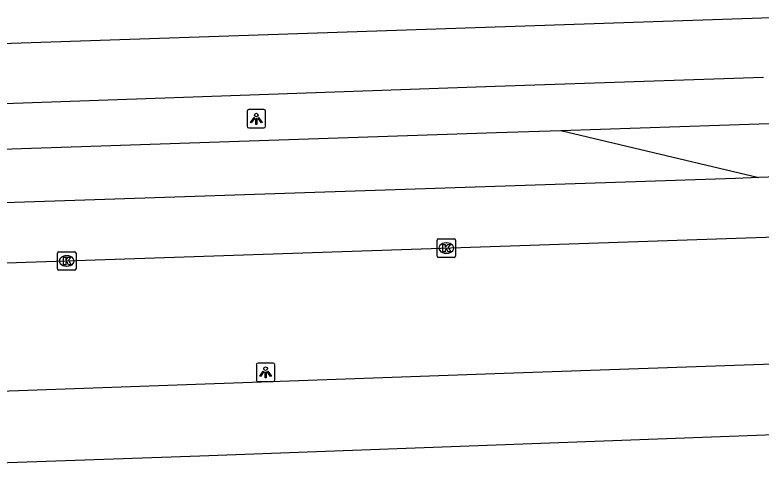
# Model space of a CAD drawing. Extents: x 161084 to 161928, y 385355 to 386522.
# Drawn here: x 161392.55 to 161432.81, y 386481.34 to 386506.16 of the extents above; entities that cross this region are included whole.
import ezdxf

# ---------------------------------------------------------------- set-up
doc = ezdxf.new("R2010")
doc.units = 0
for name, color, linetype in [('IMGEO_Kolk', 7, 'Continuous'), ('IMGEO_Lichtpunt', 7, 'Continuous'), ('IMGEO_OVBaan_gesloten', 7, 'Continuous'), ('IMGEO_Rijbaan_regionaal_gesloten', 7, 'Continuous')]:
    doc.layers.add(name, color=color, linetype=linetype)

msp = doc.modelspace()

# ---------------------------------------------------------------- linework, layer by layer
at = {"layer": 'IMGEO_Kolk'}
for p, q in [((161415.402, 386494.08), (161416.254, 386494.08)), ((161415.327, 386493.154), (161415.327, 386494.006)), ((161415.815, 386493.86), (161415.84, 386493.86)), ((161416.328, 386494.006), (161416.328, 386493.154)), ((161394.845, 386492.46), (161394.845, 386493.312)), ((161394.92, 386493.386), (161395.772, 386493.386)), ((161395.846, 386493.312), (161395.846, 386492.46)), ((161415.838, 386493.3), (161415.813, 386493.3)), ((161395.333, 386493.166), (161395.358, 386493.166)), ((161416.254, 386493.08), (161415.402, 386493.08)), ((161395.356, 386492.606), (161395.331, 386492.606)), ((161395.772, 386492.386), (161394.92, 386492.386))]:
    msp.add_line(p, q, dxfattribs=at)
for points in [[(161415.402, 386494.08), (161416.254, 386494.08)], [(161415.327, 386493.154), (161415.327, 386494.006)], [(161415.648, 386493.78), (161415.771, 386493.78), (161415.771, 386493.629), (161415.901, 386493.78), (161416.065, 386493.78), (161415.919, 386493.629), (161416.072, 386493.38), (161415.92, 386493.38), (161415.835, 386493.544), (161415.771, 386493.477), (161415.771, 386493.38), (161415.648, 386493.38), (161415.648, 386493.78)], [(161416.328, 386494.006), (161416.328, 386493.154)], [(161394.845, 386492.46), (161394.845, 386493.312)], [(161394.92, 386493.386), (161395.772, 386493.386)], [(161395.846, 386493.312), (161395.846, 386492.46)], [(161395.166, 386493.086), (161395.289, 386493.086), (161395.289, 386492.935), (161395.419, 386493.086), (161395.583, 386493.086), (161395.437, 386492.935), (161395.59, 386492.686), (161395.438, 386492.686), (161395.353, 386492.85), (161395.289, 386492.783), (161395.289, 386492.686), (161395.166, 386492.686), (161395.166, 386493.086)], [(161416.254, 386493.08), (161415.402, 386493.08)], [(161395.772, 386492.386), (161394.92, 386492.386)]]:
    msp.add_lwpolyline(points, dxfattribs=at)
for centre, start, end in [((161415.404, 386494.004), 91.552, 178.448), ((161415.404, 386494.004), 91.552, 178.448), ((161416.252, 386494.004), 1.552, 88.448), ((161416.252, 386494.004), 1.552, 88.448), ((161394.922, 386493.31), 91.552, 178.448), ((161394.922, 386493.31), 91.552, 178.448), ((161395.77, 386493.31), 1.552, 88.448), ((161395.77, 386493.31), 1.552, 88.448), ((161415.404, 386493.156), 181.552, 268.448), ((161415.404, 386493.156), 181.552, 268.448), ((161416.252, 386493.156), 271.552, 358.448), ((161416.252, 386493.156), 271.552, 358.448), ((161394.922, 386492.462), 181.552, 268.448), ((161394.922, 386492.462), 181.552, 268.448), ((161395.77, 386492.462), 271.552, 358.448), ((161395.77, 386492.462), 271.552, 358.448)]:
    msp.add_arc(centre, 0.0765, start, end, dxfattribs=at)
for centre, major_axis, ratio, start_param, end_param in [((161415.814, 386493.58), (-0.387, 0.002), 0.722429, 4.712389, 7.853982), ((161415.839, 386493.58), (-0.39, 0.002), 0.717154, 1.570796, 4.712389), ((161395.332, 386492.886), (-0.387, 0.002), 0.722429, 4.712389, 7.853982), ((161395.357, 386492.886), (-0.39, 0.002), 0.717154, 1.570796, 4.712389)]:
    msp.add_ellipse(centre, major_axis=major_axis, ratio=ratio, start_param=start_param, end_param=end_param, dxfattribs=at)
at = {"layer": 'IMGEO_Lichtpunt'}
for p, q in [((161405.077, 386500.96), (161405.077, 386500.153)), ((161405.077, 386500.96), (161405.077, 386500.153)), ((161405.979, 386501.055), (161405.171, 386501.055)), ((161405.979, 386501.055), (161405.171, 386501.055)), ((161406.073, 386500.153), (161406.073, 386500.96)), ((161406.073, 386500.153), (161406.073, 386500.96)), ((161405.171, 386500.059), (161405.979, 386500.059)), ((161405.171, 386500.059), (161405.979, 386500.059)), ((161405.576, 386487.281), (161405.576, 386486.474)), ((161405.576, 386487.281), (161405.576, 386486.474)), ((161406.478, 386487.376), (161405.67, 386487.376)), ((161406.478, 386487.376), (161405.67, 386487.376)), ((161406.572, 386486.474), (161406.572, 386487.281)), ((161406.572, 386486.474), (161406.572, 386487.281)), ((161405.67, 386486.38), (161406.478, 386486.38)), ((161405.67, 386486.38), (161406.478, 386486.38))]:
    msp.add_line(p, q, dxfattribs=at)
for points in [[(161405.451, 386500.624), (161405.49, 386500.596), (161405.302, 386500.334), (161405.264, 386500.361), (161405.451, 386500.624)], [(161405.553, 386500.576), (161405.6, 386500.576), (161405.6, 386500.254), (161405.553, 386500.254), (161405.553, 386500.576)], [(161405.663, 386500.596), (161405.701, 386500.623), (161405.888, 386500.361), (161405.849, 386500.333), (161405.663, 386500.596)], [(161405.95, 386486.945), (161405.989, 386486.917), (161405.801, 386486.655), (161405.763, 386486.682), (161405.95, 386486.945)], [(161406.052, 386486.897), (161406.099, 386486.897), (161406.099, 386486.575), (161406.052, 386486.575), (161406.052, 386486.897)], [(161406.162, 386486.917), (161406.2, 386486.944), (161406.387, 386486.682), (161406.348, 386486.654), (161406.162, 386486.917)]]:
    msp.add_lwpolyline(points, dxfattribs=at)
for centre in [(161405.576, 386500.758), (161406.075, 386487.079)]:
    msp.add_circle(centre, 0.0994, dxfattribs=at)
for centre, start, end in [((161405.171, 386500.96), 90, 180), ((161405.171, 386500.96), 90, 180), ((161405.979, 386500.96), 0, 90), ((161405.979, 386500.96), 0, 90), ((161405.171, 386500.153), 180, 270), ((161405.171, 386500.153), 180, 270), ((161405.979, 386500.153), 270, 0), ((161405.979, 386500.153), 270, 360), ((161405.67, 386487.281), 90, 180), ((161405.67, 386487.281), 90, 180), ((161406.478, 386487.281), 0, 90), ((161406.478, 386487.281), 0, 90), ((161405.67, 386486.474), 180, 270), ((161405.67, 386486.474), 180, 270), ((161406.478, 386486.474), 270, 0), ((161406.478, 386486.474), 270, 360)]:
    msp.add_arc(centre, 0.0946, start, end, dxfattribs=at)
at = {"layer": 'IMGEO_OVBaan_gesloten'}
for points in [[(161502.078, 386489.71), (161500.793, 386489.65), (161418.948, 386486.825), (161388.195, 386485.727), (161387.543, 386485.704)], [(161514.225, 386486.399), (161470.335, 386484.875), (161402.535, 386482.368), (161372.986, 386481.34)]]:
    msp.add_lwpolyline(points, dxfattribs=at)
at = {"layer": 'IMGEO_Rijbaan_regionaal_gesloten'}
for points in [[(161371.804, 386503.915), (161381.677, 386504.273), (161437.655, 386506.155), (161449.902, 386505.846)], [(161432.944, 386502.787), (161418.457, 386502.297), (161374.619, 386500.743), (161372.394, 386500.695)], [(161422.001, 386499.929), (161434.856, 386500.361), (161439.396, 386500.453)], [(161372.405, 386498.261), (161374.651, 386498.338), (161385.424, 386498.699), (161418.536, 386499.812), (161422.001, 386499.929)], [(161422.001, 386499.929), (161432.684, 386497.383)], [(161454.124, 386499.138), (161454.06, 386499.113), (161448.606, 386498.236), (161442.893, 386497.741), (161432.684, 386497.383)], [(161432.684, 386497.383), (161431.43, 386497.339), (161372.523, 386495.379)], [(161392.1, 386492.777), (161418.73, 386493.678), (161439.439, 386494.379), (161445.438, 386494.704)]]:
    msp.add_lwpolyline(points, dxfattribs=at)

doc.saveas('drawing.dxf')
